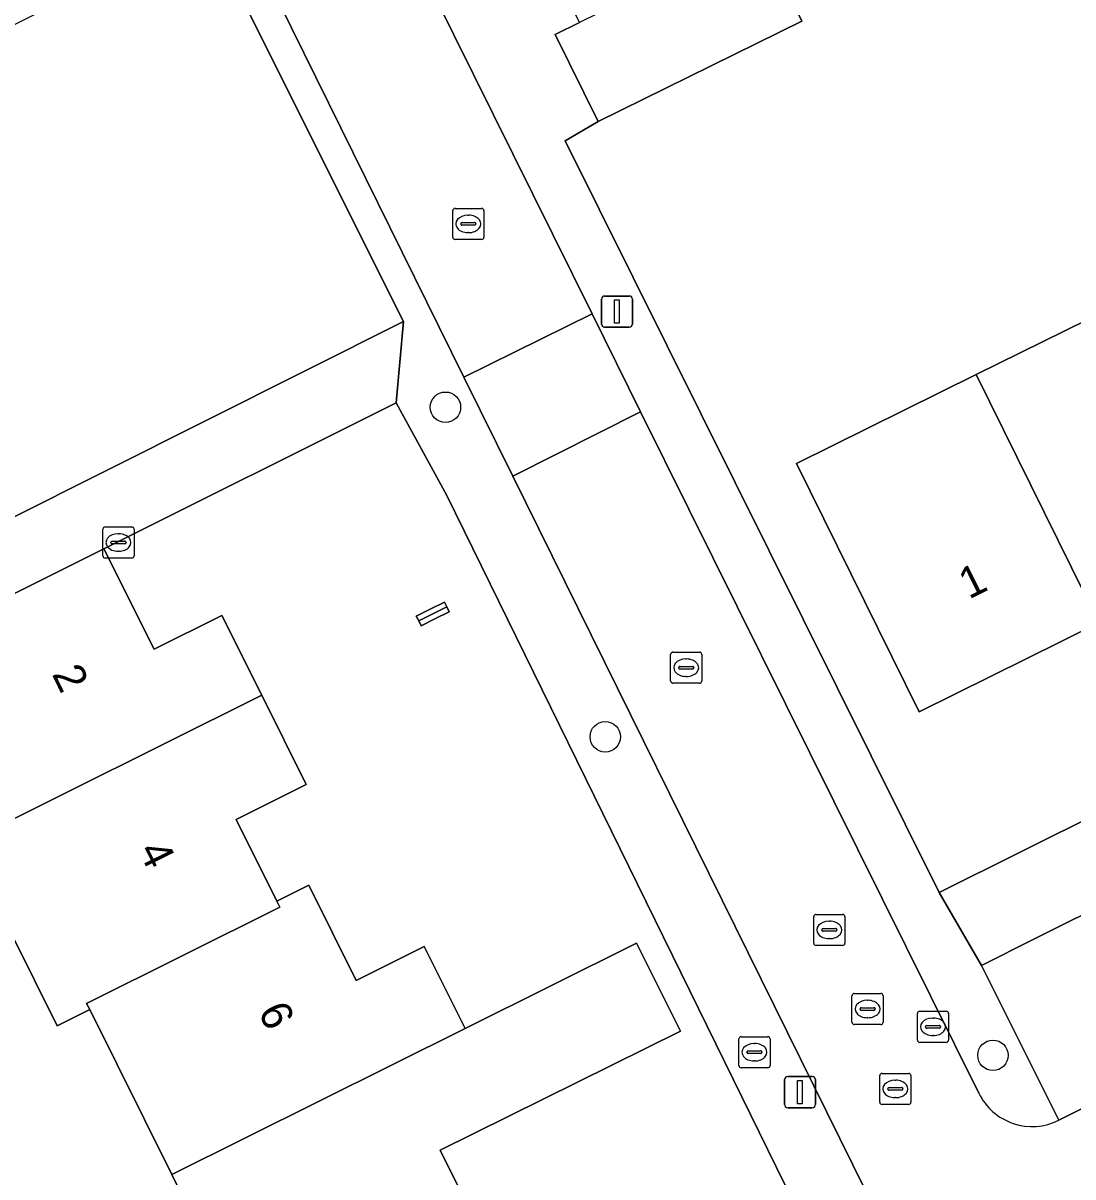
# Model space of a CAD drawing. Extents: x 157793 to 159380, y 380877 to 382313.
# Drawn here: x 158414.16 to 158447.87, y 381626.15 to 381663.21 of the extents above; entities that cross this region are included whole.
import ezdxf

# ---------------------------------------------------------------- set-up
doc = ezdxf.new("R2010")
doc.units = 0
for name, color, linetype in [('IMGEO_Boom', 7, 'Continuous'), ('IMGEO_Brandkraan', 7, 'Continuous'), ('IMGEO_Erf', 7, 'Continuous'), ('IMGEO_Kolk', 7, 'Continuous'), ('IMGEO_Lichtmast', 7, 'Continuous'), ('IMGEO_Pand', 7, 'Continuous'), ('IMGEO_Pand_nummerreeks', 7, 'Continuous'), ('IMGEO_Parkeervlak_open', 7, 'Continuous'), ('IMGEO_Rijbaan_lokaal_open', 7, 'Continuous'), ('IMGEO_Rioolput', 7, 'Continuous'), ('IMGEO_Voetpad_open', 7, 'Continuous')]:
    doc.layers.add(name, color=color, linetype=linetype)

msp = doc.modelspace()

# ---------------------------------------------------------------- linework, layer by layer
at = {"layer": 'IMGEO_Boom'}
for centre in [(158427.723, 381650.871), (158432.855, 381640.288), (158445.304, 381630.059)]:
    msp.add_circle(centre, 0.489, dxfattribs=at)
at = {"layer": 'IMGEO_Brandkraan'}
for p, q in [((158437.145, 381629.732), (158437.145, 381630.584)), ((158437.22, 381630.658), (158438.072, 381630.658)), ((158438.146, 381630.584), (158438.146, 381629.732)), ((158437.447, 381630.201), (158437.845, 381630.201)), ((158437.633, 381630.438), (158437.658, 381630.438)), ((158437.404, 381630.152), (158437.404, 381630.164)), ((158437.842, 381630.115), (158437.444, 381630.115)), ((158437.656, 381629.878), (158437.631, 381629.878)), ((158437.888, 381630.164), (158437.888, 381630.152)), ((158438.072, 381629.658), (158437.22, 381629.658))]:
    msp.add_line(p, q, dxfattribs=at)
for points in [[(158437.145, 381629.732), (158437.145, 381630.584)], [(158437.22, 381630.658), (158438.072, 381630.658)], [(158438.146, 381630.584), (158438.146, 381629.732)], [(158438.072, 381629.658), (158437.22, 381629.658)]]:
    msp.add_lwpolyline(points, dxfattribs=at)
for centre, radius, start, end in [((158437.222, 381630.582), 0.0765, 91.552, 178.448), ((158437.222, 381630.582), 0.0765, 91.552, 178.448), ((158438.07, 381630.582), 0.0765, 1.552, 88.448), ((158438.07, 381630.582), 0.0765, 1.552, 88.448), ((158437.444, 381630.161), 0.0403, 85.8775, 175.7526), ((158437.849, 381630.163), 0.0386, 1.7309, 96.639), ((158437.441, 381630.151), 0.0366, 178.938, 274.7102), ((158437.845, 381630.158), 0.043, 264.8664, 352.4533), ((158437.222, 381629.734), 0.0765, 181.552, 268.448), ((158437.222, 381629.734), 0.0765, 181.552, 268.448), ((158438.07, 381629.734), 0.0765, 271.552, 358.448), ((158438.07, 381629.734), 0.0765, 271.552, 358.448)]:
    msp.add_arc(centre, radius, start, end, dxfattribs=at)
for centre, major_axis, ratio, start_param, end_param in [((158437.632, 381630.158), (-0.387, 0.002), 0.722429, 4.712389, 7.853982), ((158437.657, 381630.158), (-0.39, 0.002), 0.717154, 1.570796, 4.712389)]:
    msp.add_ellipse(centre, major_axis=major_axis, ratio=ratio, start_param=start_param, end_param=end_param, dxfattribs=at)
at = {"layer": 'IMGEO_Erf'}
for points in [[(158470.965, 381666.536), (158468.177, 381672.129), (158463.925, 381670.043), (158460.108, 381673.636), (158458.799, 381672.956), (158456.316, 381671.725), (158454.944, 381674.493), (158454.653, 381674.349), (158451.916, 381672.997), (158453.273, 381670.26), (158450.515, 381668.892), (158447.808, 381667.55), (158446.451, 381670.287), (158443.477, 381668.859), (158444.854, 381666.081), (158442.045, 381664.688), (158440.668, 381667.466), (158437.785, 381666.068), (158439.166, 381663.27), (158432.631, 381660.044), (158431.57, 381659.429), (158443.58, 381635.284), (158472.699, 381649.791)], [(158427.772, 381648.032), (158426.137, 381651.015), (158416.755, 381646.325), (158418.365, 381643.097), (158420.547, 381644.185), (158421.822, 381641.627), (158423.254, 381638.754), (158420.998, 381637.63), (158422.304, 381635.011), (158423.332, 381635.523), (158424.858, 381632.463), (158427.044, 381633.552), (158428.355, 381630.921), (158433.859, 381633.663), (158435.267, 381630.838), (158427.554, 381627.011), (158428.982, 381624.145)], [(158442.253, 381618.514), (158427.772, 381648.032)], [(158413.175, 381612.663), (158414.57, 381609.864), (158416.015, 381606.744), (158417.361, 381604.042), (158423.683, 381607.264), (158422.055, 381610.531), (158425.828, 381612.411), (158424.618, 381614.839), (158421.771, 381620.551), (158418.941, 381626.229), (158416.299, 381631.53), (158415.256, 381631.01), (158412.324, 381636.893)]]:
    msp.add_lwpolyline(points, dxfattribs=at)
for points in [[(158426.377, 381653.622), (158416.389, 381673.603), (158416.103, 381673.461), (158415.961, 381673.748), (158415.078, 381673.309), (158418.9, 381665.681), (158413.088, 381662.768), (158407.432, 381659.933), (158401.776, 381657.098), (158396.122, 381654.264), (158397.797, 381650.922), (158392.131, 381648.081), (158391.523, 381649.294), (158390.891, 381648.977), (158389.824, 381651.107), (158385.019, 381648.699), (158386.051, 381646.641), (158380.086, 381643.651), (158373.742, 381640.471), (158375.099, 381637.765), (158368.489, 381634.452), (158372.89, 381624.408), (158392.287, 381634.232), (158391.337, 381636.053)], [(158450.46, 381654.726), (158456.128, 381657.524), (158461.784, 381660.317), (158467.598, 381663.187), (158471.535, 381655.213), (158465.721, 381652.343), (158460.065, 381649.55), (158454.396, 381646.752), (158448.706, 381643.943), (158442.933, 381641.093), (158438.997, 381649.067), (158444.769, 381651.917)], [(158426.864, 381644.01), (158426.787, 381644.164), (158427.211, 381644.375), (158427.689, 381644.613), (158427.765, 381644.462), (158427.843, 381644.306), (158427.364, 381644.067), (158426.941, 381643.856)]]:
    msp.add_lwpolyline(points, close=True, dxfattribs=at)
at = {"layer": 'IMGEO_Kolk'}
for p, q in [((158428.031, 381657.258), (158428.883, 381657.258)), ((158427.956, 381656.332), (158427.956, 381657.184)), ((158428.444, 381657.038), (158428.469, 381657.038)), ((158428.957, 381657.184), (158428.957, 381656.332)), ((158428.215, 381656.752), (158428.215, 381656.764)), ((158428.653, 381656.715), (158428.255, 381656.715)), ((158428.258, 381656.801), (158428.656, 381656.801)), ((158428.699, 381656.764), (158428.699, 381656.752)), ((158428.883, 381656.258), (158428.031, 381656.258)), ((158428.467, 381656.478), (158428.442, 381656.478)), ((158416.723, 381646.101), (158416.723, 381646.953)), ((158416.798, 381647.027), (158417.65, 381647.027)), ((158417.724, 381646.953), (158417.724, 381646.101)), ((158416.982, 381646.521), (158416.982, 381646.533)), ((158417.025, 381646.57), (158417.423, 381646.57)), ((158417.211, 381646.807), (158417.236, 381646.807)), ((158417.466, 381646.533), (158417.466, 381646.521)), ((158417.42, 381646.484), (158417.022, 381646.484)), ((158417.234, 381646.247), (158417.209, 381646.247)), ((158417.65, 381646.027), (158416.798, 381646.027)), ((158434.954, 381642.081), (158434.954, 381642.933)), ((158435.029, 381643.007), (158435.881, 381643.007)), ((158435.442, 381642.787), (158435.467, 381642.787)), ((158435.955, 381642.933), (158435.955, 381642.081)), ((158435.213, 381642.501), (158435.213, 381642.513)), ((158435.651, 381642.464), (158435.253, 381642.464)), ((158435.256, 381642.55), (158435.654, 381642.55)), ((158435.697, 381642.513), (158435.697, 381642.501)), ((158435.465, 381642.227), (158435.44, 381642.227)), ((158435.881, 381642.007), (158435.029, 381642.007)), ((158441.743, 381629.48), (158442.595, 381629.48)), ((158441.668, 381628.554), (158441.668, 381629.406)), ((158442.156, 381629.26), (158442.181, 381629.26)), ((158442.669, 381629.406), (158442.669, 381628.554)), ((158441.927, 381628.974), (158441.927, 381628.986)), ((158442.365, 381628.937), (158441.967, 381628.937)), ((158441.97, 381629.023), (158442.368, 381629.023)), ((158442.411, 381628.986), (158442.411, 381628.974)), ((158442.595, 381628.48), (158441.743, 381628.48)), ((158442.179, 381628.7), (158442.154, 381628.7))]:
    msp.add_line(p, q, dxfattribs=at)
for points in [[(158428.031, 381657.258), (158428.883, 381657.258)], [(158427.956, 381656.332), (158427.956, 381657.184)], [(158428.957, 381657.184), (158428.957, 381656.332)], [(158428.883, 381656.258), (158428.031, 381656.258)], [(158416.723, 381646.101), (158416.723, 381646.953)], [(158416.798, 381647.027), (158417.65, 381647.027)], [(158417.724, 381646.953), (158417.724, 381646.101)], [(158417.65, 381646.027), (158416.798, 381646.027)], [(158434.954, 381642.081), (158434.954, 381642.933)], [(158435.029, 381643.007), (158435.881, 381643.007)], [(158435.955, 381642.933), (158435.955, 381642.081)], [(158435.881, 381642.007), (158435.029, 381642.007)], [(158441.743, 381629.48), (158442.595, 381629.48)], [(158441.668, 381628.554), (158441.668, 381629.406)], [(158442.669, 381629.406), (158442.669, 381628.554)], [(158442.595, 381628.48), (158441.743, 381628.48)]]:
    msp.add_lwpolyline(points, dxfattribs=at)
for centre, radius, start, end in [((158428.033, 381657.182), 0.0765, 91.552, 178.448), ((158428.033, 381657.182), 0.0765, 91.552, 178.448), ((158428.881, 381657.182), 0.0765, 1.552, 88.448), ((158428.881, 381657.182), 0.0765, 1.552, 88.448), ((158428.255, 381656.761), 0.0403, 85.8775, 175.7526), ((158428.252, 381656.751), 0.0366, 178.938, 274.7102), ((158428.656, 381656.758), 0.043, 264.8664, 352.4533), ((158428.66, 381656.763), 0.0386, 1.7309, 96.639), ((158428.033, 381656.334), 0.0765, 181.552, 268.448), ((158428.033, 381656.334), 0.0765, 181.552, 268.448), ((158428.881, 381656.334), 0.0765, 271.552, 358.448), ((158428.881, 381656.334), 0.0765, 271.552, 358.448), ((158416.8, 381646.951), 0.0765, 91.552, 178.448), ((158416.8, 381646.951), 0.0765, 91.552, 178.448), ((158417.648, 381646.951), 0.0765, 1.552, 88.448), ((158417.648, 381646.951), 0.0765, 1.552, 88.448), ((158417.022, 381646.53), 0.0403, 85.8775, 175.7526), ((158417.019, 381646.52), 0.0366, 178.938, 274.7102), ((158417.423, 381646.527), 0.043, 264.8664, 352.4533), ((158417.427, 381646.532), 0.0386, 1.7309, 96.639), ((158416.8, 381646.103), 0.0765, 181.552, 268.448), ((158416.8, 381646.103), 0.0765, 181.552, 268.448), ((158417.648, 381646.103), 0.0765, 271.552, 358.448), ((158417.648, 381646.103), 0.0765, 271.552, 358.448), ((158435.031, 381642.931), 0.0765, 91.552, 178.448), ((158435.031, 381642.931), 0.0765, 91.552, 178.448), ((158435.879, 381642.931), 0.0765, 1.552, 88.448), ((158435.879, 381642.931), 0.0765, 1.552, 88.448), ((158435.253, 381642.51), 0.0403, 85.8775, 175.7526), ((158435.25, 381642.5), 0.0366, 178.938, 274.7102), ((158435.654, 381642.507), 0.043, 264.8664, 352.4533), ((158435.658, 381642.512), 0.0386, 1.7309, 96.639), ((158435.031, 381642.083), 0.0765, 181.552, 268.448), ((158435.031, 381642.083), 0.0765, 181.552, 268.448), ((158435.879, 381642.083), 0.0765, 271.552, 358.448), ((158435.879, 381642.083), 0.0765, 271.552, 358.448), ((158441.745, 381629.404), 0.0765, 91.552, 178.448), ((158441.745, 381629.404), 0.0765, 91.552, 178.448), ((158442.593, 381629.404), 0.0765, 1.552, 88.448), ((158442.593, 381629.404), 0.0765, 1.552, 88.448), ((158441.967, 381628.983), 0.0403, 85.8775, 175.7526), ((158441.964, 381628.973), 0.0366, 178.938, 274.7102), ((158442.368, 381628.98), 0.043, 264.8664, 352.4533), ((158442.372, 381628.985), 0.0386, 1.7309, 96.639), ((158441.745, 381628.556), 0.0765, 181.552, 268.448), ((158441.745, 381628.556), 0.0765, 181.552, 268.448), ((158442.593, 381628.556), 0.0765, 271.552, 358.448), ((158442.593, 381628.556), 0.0765, 271.552, 358.448)]:
    msp.add_arc(centre, radius, start, end, dxfattribs=at)
for centre, major_axis, ratio, start_param, end_param in [((158428.443, 381656.758), (-0.387, 0.002), 0.722429, 4.712389, 7.853982), ((158428.468, 381656.758), (-0.39, 0.002), 0.717154, 1.570796, 4.712389), ((158417.21, 381646.527), (-0.387, 0.002), 0.722429, 4.712389, 7.853982), ((158417.235, 381646.527), (-0.39, 0.002), 0.717154, 1.570796, 4.712389), ((158435.441, 381642.507), (-0.387, 0.002), 0.722429, 4.712389, 7.853982), ((158435.466, 381642.507), (-0.39, 0.002), 0.717154, 1.570796, 4.712389), ((158442.155, 381628.98), (-0.387, 0.002), 0.722429, 4.712389, 7.853982), ((158442.18, 381628.98), (-0.39, 0.002), 0.717154, 1.570796, 4.712389)]:
    msp.add_ellipse(centre, major_axis=major_axis, ratio=ratio, start_param=start_param, end_param=end_param, dxfattribs=at)
at = {"layer": 'IMGEO_Lichtmast'}
for p, q in [((158432.735, 381653.542), (158432.735, 381654.342)), ((158432.735, 381654.342), (158432.735, 381653.542)), ((158432.835, 381654.442), (158433.625, 381654.442)), ((158433.625, 381654.442), (158432.835, 381654.442)), ((158433.725, 381654.342), (158433.725, 381653.542)), ((158433.725, 381653.542), (158433.725, 381654.342)), ((158433.625, 381653.442), (158432.835, 381653.442)), ((158432.835, 381653.442), (158433.625, 381653.442)), ((158438.613, 381628.478), (158438.613, 381629.278)), ((158438.613, 381629.278), (158438.613, 381628.478)), ((158438.713, 381629.378), (158439.503, 381629.378)), ((158439.503, 381629.378), (158438.713, 381629.378)), ((158439.603, 381629.278), (158439.603, 381628.478)), ((158439.603, 381628.478), (158439.603, 381629.278)), ((158439.503, 381628.378), (158438.713, 381628.378)), ((158438.713, 381628.378), (158439.503, 381628.378))]:
    msp.add_line(p, q, dxfattribs=at)
for points in [[(158433.155, 381654.317), (158433.305, 381654.317), (158433.305, 381653.567), (158433.155, 381653.567), (158433.155, 381654.317)], [(158439.033, 381629.253), (158439.183, 381629.253), (158439.183, 381628.503), (158439.033, 381628.503), (158439.033, 381629.253)]]:
    msp.add_lwpolyline(points, dxfattribs=at)
for centre, start, end in [((158432.835, 381654.342), 90, 180), ((158432.835, 381654.342), 90, 180), ((158433.625, 381654.342), 0, 90), ((158433.625, 381654.342), 360, 90), ((158432.835, 381653.542), 180, 270), ((158432.835, 381653.542), 180, 270), ((158433.625, 381653.542), 270, 0), ((158433.625, 381653.542), 270, 0), ((158438.713, 381629.278), 90, 180), ((158438.713, 381629.278), 90, 180), ((158439.503, 381629.278), 0, 90), ((158439.503, 381629.278), 360, 90), ((158438.713, 381628.478), 180, 270), ((158438.713, 381628.478), 180, 270), ((158439.503, 381628.478), 270, 0), ((158439.503, 381628.478), 270, 0)]:
    msp.add_arc(centre, 0.1, start, end, dxfattribs=at)
at = {"layer": 'IMGEO_Pand'}
for points in [[(158432.032, 381663.228), (158431.249, 381662.841), (158432.631, 381660.044), (158439.166, 381663.27), (158437.785, 381666.068)], [(158444.769, 381651.917), (158448.706, 381643.943), (158454.396, 381646.752), (158450.46, 381654.726)], [(158444.769, 381651.917), (158438.997, 381649.067), (158442.933, 381641.093), (158448.706, 381643.943)], [(158412.324, 381636.893), (158421.822, 381641.627), (158420.547, 381644.185), (158418.365, 381643.097), (158416.755, 381646.325), (158409.44, 381642.679)], [(158426.864, 381644.01), (158427.765, 381644.462), (158427.689, 381644.613), (158427.211, 381644.375), (158426.787, 381644.164)], [(158427.765, 381644.462), (158426.864, 381644.01), (158426.941, 381643.856), (158427.364, 381644.067), (158427.843, 381644.306)], [(158416.299, 381631.53), (158416.201, 381631.727), (158422.403, 381634.813), (158422.304, 381635.011), (158420.998, 381637.63), (158423.254, 381638.754), (158421.822, 381641.627), (158412.324, 381636.893), (158415.256, 381631.01)], [(158416.299, 381631.53), (158418.941, 381626.229), (158428.355, 381630.921), (158427.044, 381633.552), (158424.858, 381632.463), (158423.332, 381635.523), (158422.304, 381635.011), (158422.403, 381634.813), (158416.201, 381631.727)], [(158428.355, 381630.921), (158418.941, 381626.229), (158421.771, 381620.551), (158428.982, 381624.145), (158427.554, 381627.011), (158435.267, 381630.838), (158433.859, 381633.663)]]:
    msp.add_lwpolyline(points, close=True, dxfattribs=at)
at = {"layer": 'IMGEO_Parkeervlak_open'}
msp.add_lwpolyline([(158465.657, 381637.074), (158465.297, 381637.793), (158465.025, 381637.656), (158462.906, 381641.907), (158446.639, 381633.798), (158444.932, 381632.939), (158447.418, 381627.977)], close=True, dxfattribs=at)
at = {"layer": 'IMGEO_Rijbaan_lokaal_open'}
for points in [[(158415.779, 381687.693), (158411.61, 381685.691), (158411.702, 381685.504), (158428.319, 381651.841), (158432.436, 381653.873), (158426.717, 381665.407), (158421.508, 381676.013), (158420.327, 381678.301), (158417.73, 381683.675), (158415.957, 381687.35)], [(158429.889, 381648.653), (158433.989, 381650.722), (158432.436, 381653.873), (158428.319, 381651.841)]]:
    msp.add_lwpolyline(points, close=True, dxfattribs=at)
for points in [[(158444.852, 381628.842), (158433.989, 381650.722), (158429.889, 381648.653), (158448.365, 381611.238), (158452.733, 381613.226), (158451.437, 381615.796), (158448.389, 381621.989)], [(158459.606, 381627.985), (158461.997, 381629.175), (158468.09, 381632.221), (158466.043, 381636.304), (158465.657, 381637.074), (158447.418, 381627.977)]]:
    msp.add_lwpolyline(points, dxfattribs=at)
msp.add_arc((158446.562, 381629.676), 1.903, 206.0043, 296.7377, dxfattribs=at)
at = {"layer": 'IMGEO_Rioolput'}
for p, q in [((158439.549, 381633.66), (158439.549, 381634.512)), ((158439.624, 381634.586), (158440.476, 381634.586)), ((158440.037, 381634.366), (158440.062, 381634.366)), ((158440.55, 381634.512), (158440.55, 381633.66)), ((158439.808, 381634.08), (158439.808, 381634.092)), ((158440.246, 381634.043), (158439.848, 381634.043)), ((158439.851, 381634.129), (158440.249, 381634.129)), ((158440.292, 381634.092), (158440.292, 381634.08)), ((158440.476, 381633.586), (158439.624, 381633.586)), ((158440.06, 381633.806), (158440.035, 381633.806)), ((158440.853, 381632.046), (158441.705, 381632.046)), ((158440.778, 381631.12), (158440.778, 381631.972)), ((158441.266, 381631.826), (158441.291, 381631.826)), ((158441.779, 381631.972), (158441.779, 381631.12)), ((158441.037, 381631.54), (158441.037, 381631.552)), ((158441.475, 381631.503), (158441.077, 381631.503)), ((158441.08, 381631.589), (158441.478, 381631.589)), ((158441.521, 381631.552), (158441.521, 381631.54)), ((158442.879, 381630.55), (158442.879, 381631.402)), ((158442.954, 381631.476), (158443.806, 381631.476)), ((158443.88, 381631.402), (158443.88, 381630.55)), ((158441.705, 381631.046), (158440.853, 381631.046)), ((158441.289, 381631.266), (158441.264, 381631.266)), ((158443.138, 381630.97), (158443.138, 381630.982)), ((158443.576, 381630.933), (158443.178, 381630.933)), ((158443.181, 381631.019), (158443.579, 381631.019)), ((158443.367, 381631.256), (158443.392, 381631.256)), ((158443.622, 381630.982), (158443.622, 381630.97)), ((158443.39, 381630.696), (158443.365, 381630.696)), ((158443.806, 381630.476), (158442.954, 381630.476))]:
    msp.add_line(p, q, dxfattribs=at)
for points in [[(158439.549, 381633.66), (158439.549, 381634.512)], [(158439.624, 381634.586), (158440.476, 381634.586)], [(158440.55, 381634.512), (158440.55, 381633.66)], [(158440.476, 381633.586), (158439.624, 381633.586)], [(158440.853, 381632.046), (158441.705, 381632.046)], [(158440.778, 381631.12), (158440.778, 381631.972)], [(158441.779, 381631.972), (158441.779, 381631.12)], [(158442.879, 381630.55), (158442.879, 381631.402)], [(158442.954, 381631.476), (158443.806, 381631.476)], [(158443.88, 381631.402), (158443.88, 381630.55)], [(158441.705, 381631.046), (158440.853, 381631.046)], [(158443.806, 381630.476), (158442.954, 381630.476)]]:
    msp.add_lwpolyline(points, dxfattribs=at)
for centre, radius, start, end in [((158439.626, 381634.51), 0.0765, 91.552, 178.448), ((158439.626, 381634.51), 0.0765, 91.552, 178.448), ((158440.474, 381634.51), 0.0765, 1.552, 88.448), ((158440.474, 381634.51), 0.0765, 1.552, 88.448), ((158439.848, 381634.089), 0.0403, 85.8775, 175.7526), ((158439.845, 381634.079), 0.0366, 178.938, 274.7102), ((158440.249, 381634.086), 0.043, 264.8664, 352.4533), ((158440.253, 381634.091), 0.0386, 1.7309, 96.639), ((158439.626, 381633.662), 0.0765, 181.552, 268.448), ((158439.626, 381633.662), 0.0765, 181.552, 268.448), ((158440.474, 381633.662), 0.0765, 271.552, 358.448), ((158440.474, 381633.662), 0.0765, 271.552, 358.448), ((158440.855, 381631.97), 0.0765, 91.552, 178.448), ((158440.855, 381631.97), 0.0765, 91.552, 178.448), ((158441.703, 381631.97), 0.0765, 1.552, 88.448), ((158441.703, 381631.97), 0.0765, 1.552, 88.448), ((158441.077, 381631.549), 0.0403, 85.8775, 175.7526), ((158441.074, 381631.539), 0.0366, 178.938, 274.7102), ((158441.478, 381631.546), 0.043, 264.8664, 352.4533), ((158441.482, 381631.551), 0.0386, 1.7309, 96.639), ((158442.956, 381631.4), 0.0765, 91.552, 178.448), ((158442.956, 381631.4), 0.0765, 91.552, 178.448), ((158443.804, 381631.4), 0.0765, 1.552, 88.448), ((158443.804, 381631.4), 0.0765, 1.552, 88.448), ((158440.855, 381631.122), 0.0765, 181.552, 268.448), ((158440.855, 381631.122), 0.0765, 181.552, 268.448), ((158441.703, 381631.122), 0.0765, 271.552, 358.448), ((158441.703, 381631.122), 0.0765, 271.552, 358.448), ((158443.178, 381630.979), 0.0403, 85.8775, 175.7526), ((158443.175, 381630.969), 0.0366, 178.938, 274.7102), ((158443.579, 381630.976), 0.043, 264.8664, 352.4533), ((158443.583, 381630.981), 0.0386, 1.7309, 96.639), ((158442.956, 381630.552), 0.0765, 181.552, 268.448), ((158442.956, 381630.552), 0.0765, 181.552, 268.448), ((158443.804, 381630.552), 0.0765, 271.552, 358.448), ((158443.804, 381630.552), 0.0765, 271.552, 358.448)]:
    msp.add_arc(centre, radius, start, end, dxfattribs=at)
for centre, major_axis, ratio, start_param, end_param in [((158440.036, 381634.086), (-0.387, 0.002), 0.722429, 4.712389, 7.853982), ((158440.061, 381634.086), (-0.39, 0.002), 0.717154, 1.570796, 4.712389), ((158441.265, 381631.546), (-0.387, 0.002), 0.722429, 4.712389, 7.853982), ((158441.29, 381631.546), (-0.39, 0.002), 0.717154, 1.570796, 4.712389), ((158443.366, 381630.976), (-0.387, 0.002), 0.722429, 4.712389, 7.853982), ((158443.391, 381630.976), (-0.39, 0.002), 0.717154, 1.570796, 4.712389)]:
    msp.add_ellipse(centre, major_axis=major_axis, ratio=ratio, start_param=start_param, end_param=end_param, dxfattribs=at)
at = {"layer": 'IMGEO_Voetpad_open'}
for points in [[(158431.371, 381664.56), (158429.973, 381667.378), (158426.081, 381675.254), (158423.815, 381679.823), (158419.264, 381688.938), (158415.957, 381687.35), (158417.73, 381683.675), (158419.513, 381684.558), (158422.139, 381679.242), (158420.327, 381678.301), (158421.508, 381676.013), (158423.243, 381676.856), (158428.492, 381666.276), (158426.717, 381665.407), (158432.436, 381653.873), (158433.989, 381650.722), (158444.852, 381628.842)], [(158429.889, 381648.653), (158428.319, 381651.841), (158411.702, 381685.504), (158411.61, 381685.691), (158410.74, 381687.478), (158409.749, 381686.994), (158410.74, 381685.046), (158413.854, 381678.708), (158416.389, 381673.603), (158426.377, 381653.622), (158426.137, 381651.015), (158427.772, 381648.032), (158442.253, 381618.514)], [(158447.418, 381627.977), (158444.932, 381632.939), (158443.58, 381635.284), (158431.57, 381659.429), (158432.631, 381660.044), (158431.249, 381662.841), (158432.032, 381663.228), (158431.371, 381664.56)], [(158472.699, 381649.791), (158443.58, 381635.284), (158444.932, 381632.939), (158446.639, 381633.798), (158462.906, 381641.907), (158465.025, 381637.656), (158465.297, 381637.793), (158465.657, 381637.074), (158466.043, 381636.304), (158468.249, 381637.416), (158465.296, 381643.26), (158473.821, 381647.497), (158478.521, 381649.826), (158479.537, 381647.82), (158478.196, 381647.16), (158480.715, 381642.059), (158479.388, 381641.407), (158481.901, 381636.287), (158480.567, 381635.645), (158482.042, 381632.664), (158482.778, 381631.178), (158484.506, 381627.686)], [(158441.669, 381608.19), (158443.991, 381609.247), (158446.321, 381610.308), (158448.365, 381611.238), (158429.889, 381648.653)]]:
    msp.add_lwpolyline(points, dxfattribs=at)
msp.add_lwpolyline([(158409.44, 381642.679), (158416.755, 381646.325), (158426.137, 381651.015), (158426.377, 381653.622), (158391.337, 381636.053), (158392.287, 381634.232), (158372.89, 381624.408), (158373.769, 381622.402), (158377.166, 381624.029), (158384.422, 381627.622), (158397.203, 381634.124), (158398.662, 381634.872), (158397.683, 381636.836), (158400.522, 381638.251)], close=True, dxfattribs=at)
msp.add_arc((158446.562, 381629.676), 1.903, 206.0043, 296.7377, dxfattribs=at)

# ---------------------------------------------------------------- texts
at = {"layer": 'IMGEO_Pand_nummerreeks'}
for s, rotation, p in [('1', 26.2743, (158444.532, 381644.692)), ('2', 296.1258, (158415.076, 381642.302)), ('4', 296.1258, (158417.851, 381636.643)), ('6', 296.4875, (158421.692, 381631.459))]:
    msp.add_text(s, height=1, rotation=rotation, dxfattribs=at).set_placement(p)

doc.saveas('drawing.dxf')
